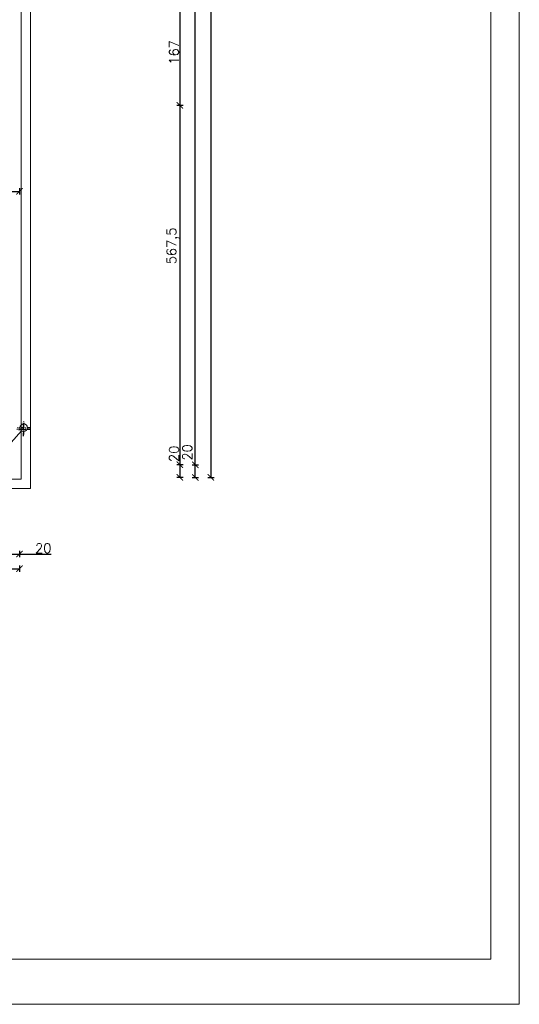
# Model space of a CAD drawing. Header units: millimetres. Extents: x -740 to 33545, y 5178 to 22494.
# Tile 277 of 285: x 16411 to 17200, y 5178 to 6732. Entities that reach past the tile are written whole.
import ezdxf
from ezdxf.lldxf.tags import DXFTag

# ---------------------------------------------------------------- set-up
doc = ezdxf.new("R2010")
doc.units = ezdxf.units.MM
doc.header["$MEASUREMENT"] = 0
doc.linetypes.add('AUSGEZOGEN', pattern=[0])
doc.linetypes.add('STRICHPUNKTX2', pattern=[2, 1, -0.5, 0, -0.5])
doc.layers.get('Defpoints').update_dxf_attribs({"color": 252})
doc.layers.add('_B___I__', color=252, linetype='AUSGEZOGEN')
for name, color, linetype, lineweight in [('A_l.widokowa', 252, 'Continuous', 18), ('l. przerywana', 252, 'ICAD_ISO03W100', 9), ('Nowe_820-G Rysunki Obrazki_Nr_pióra__23', 252, 'Continuous', 15), ('wymiarowanie', 252, 'Continuous', 9)]:
    doc.layers.add(name, color=color, linetype=linetype, lineweight=lineweight)
doc.styles.add('styl2', font='simplex.shx')
tags = doc.linetypes.add('ICAD_ISO03W100', pattern=[30, 12, -18]).pattern_tags.tags
tags[6:7] = [DXFTag(74, 4), DXFTag(75, 0), DXFTag(340, '0'), DXFTag(46, 1.0), DXFTag(50, 0.0), DXFTag(44, 0.0), DXFTag(45, 0.0)]
tags[4:5] = [DXFTag(74, 4), DXFTag(75, 0), DXFTag(340, '0'), DXFTag(46, 1.0), DXFTag(50, 0.0), DXFTag(44, 0.0), DXFTag(45, 0.0)]
doc.dimstyles.new('Kopia I_1.100', dxfattribs={"dimtxt": 15, "dimasz": 10, "dimexe": 5, "dimexo": 1, "dimgap": 1.5, "dimtad": 1, "dimdec": 1, "dimrnd": 0.5, "dimtxsty": 'styl2', "dimblk": 'ARCHTICK', "dimcen": 5, "dimadec": 0, "dimazin": 0, "dimtfac": 1, "dimtdec": 1, "dimtmove": 0, "dimatfit": 3, "dimldrblk": 'ARCHTICK', "dimfxl": 0, "dimarcsym": 0})

# ---------------------------------------------------------------- blocks, each defined once
blk = doc.blocks.new('_ArchTick')
at = {"color": 0, "linetype": 'ByBlock', "const_width": 0.15}
blk.add_lwpolyline([(-0.5, -0.5), (0.5, 0.5)], dxfattribs=at)
blk = doc.blocks.new('*D1785')
at = {"layer": 'Defpoints', "color": 0}
for p in [(16391.2, 6504.7), (16411.2, 6496.2), (16411.2, 6461.2)]:
    blk.add_point(p, dxfattribs=at)
at = {"layer": 'wymiarowanie', "color": 0, "lineweight": -2}
for p, q in [((16391.2, 6466.2), (16391.2, 6456.2)), ((16411.2, 6466.2), (16411.2, 6456.2)), ((16391.2, 6461.2), (16411.2, 6461.2))]:
    blk.add_line(p, q, dxfattribs=at)
at = {"layer": 'wymiarowanie', "color": 0, "lineweight": -2, "xscale": 10, "yscale": 10, "zscale": 10, "rotation": 180}
blk.add_blockref('_ArchTick', (16391.2, 6461.2), dxfattribs=at)
at = {"layer": 'wymiarowanie', "color": 0, "lineweight": -2, "xscale": 10, "yscale": 10, "zscale": 10}
blk.add_blockref('_ArchTick', (16411.2, 6461.2), dxfattribs=at)
at = {"layer": 'wymiarowanie', "color": 0, "insert": (16371.3, 6472.8), "char_height": 15, "attachment_point": 5, "style": 'styl2'}
blk.add_mtext('20', dxfattribs=at)
blk = doc.blocks.new('*D1821')
at = {"layer": 'Defpoints', "color": 0}
for p in [(16391.2, 6066.8), (16411.2, 6064.4), (16411.2, 5888.7)]:
    blk.add_point(p, dxfattribs=at)
at = {"layer": 'wymiarowanie', "color": 0, "lineweight": -2}
for p, q in [((16391.2, 5893.7), (16391.2, 5883.7)), ((16411.2, 5893.7), (16411.2, 5883.7)), ((16391.2, 5888.7), (16411.2, 5888.7)), ((16411.2, 5888.7), (16461.1, 5888.7))]:
    blk.add_line(p, q, dxfattribs=at)
at = {"layer": 'wymiarowanie', "color": 0, "lineweight": -2, "xscale": 10, "yscale": 10, "zscale": 10, "rotation": 180}
blk.add_blockref('_ArchTick', (16391.2, 5888.7), dxfattribs=at)
at = {"layer": 'wymiarowanie', "color": 0, "lineweight": -2, "xscale": 10, "yscale": 10, "zscale": 10}
blk.add_blockref('_ArchTick', (16411.2, 5888.7), dxfattribs=at)
at = {"layer": 'wymiarowanie', "color": 0, "insert": (16448.7, 5898), "char_height": 15, "attachment_point": 5, "style": 'styl2'}
blk.add_mtext('20', dxfattribs=at)
blk = doc.blocks.new('*D1822')
at = {"layer": 'Defpoints', "color": 0}
for p in [(13336, 5893.7), (16411.2, 5893.7), (16411.2, 5865.6)]:
    blk.add_point(p, dxfattribs=at)
at = {"layer": 'wymiarowanie', "color": 0, "lineweight": -2}
for p, q in [((13336, 5870.6), (13336, 5860.6)), ((13336, 5865.6), (16411.2, 5865.6)), ((16411.2, 5870.6), (16411.2, 5860.6))]:
    blk.add_line(p, q, dxfattribs=at)
at = {"layer": 'wymiarowanie', "color": 0, "lineweight": -2, "xscale": 10, "yscale": 10, "zscale": 10, "rotation": 180}
blk.add_blockref('_ArchTick', (13336, 5865.6), dxfattribs=at)
at = {"layer": 'wymiarowanie', "color": 0, "lineweight": -2, "xscale": 10, "yscale": 10, "zscale": 10}
blk.add_blockref('_ArchTick', (16411.2, 5865.6), dxfattribs=at)
at = {"layer": 'wymiarowanie', "color": 0, "insert": (14873.6, 5874.9), "char_height": 15, "attachment_point": 5, "style": 'styl2'}
blk.add_mtext('3075', dxfattribs=at)
blk = doc.blocks.new('*D1837')
at = {"layer": 'Defpoints', "color": 0}
for p in [(15994.3, 6763.9), (15827.5, 6597.2), (16664.4, 6597.2)]:
    blk.add_point(p, dxfattribs=at)
at = {"layer": 'wymiarowanie', "color": 0, "lineweight": -2}
for p, q in [((16659.4, 6763.9), (16669.4, 6763.9)), ((16664.4, 6763.9), (16664.4, 6597.2)), ((16659.4, 6597.2), (16669.4, 6597.2))]:
    blk.add_line(p, q, dxfattribs=at)
at = {"layer": 'wymiarowanie', "color": 0, "lineweight": -2, "xscale": 10, "yscale": 10, "zscale": 10}
for p, rotation in [((16664.4, 6763.9), 90), ((16664.4, 6597.2), 270)]:
    blk.add_blockref('_ArchTick', p, dxfattribs=dict(at, rotation=rotation))
at = {"layer": 'wymiarowanie', "color": 0, "insert": (16655.1, 6680.6), "char_height": 15, "attachment_point": 5, "rotation": 90, "style": 'styl2'}
blk.add_mtext('167', dxfattribs=at)
blk = doc.blocks.new('*D1838')
at = {"layer": 'Defpoints', "color": 0}
for p in [(15827.5, 6597.2), (16664.4, 6029.8), (16696.1, 6029.8)]:
    blk.add_point(p, dxfattribs=at)
at = {"layer": 'wymiarowanie', "color": 0, "lineweight": -2}
for p, q in [((16659.4, 6597.2), (16669.4, 6597.2)), ((16664.4, 6597.2), (16664.4, 6029.8)), ((16669.4, 6029.8), (16659.4, 6029.8))]:
    blk.add_line(p, q, dxfattribs=at)
at = {"layer": 'wymiarowanie', "color": 0, "lineweight": -2, "xscale": 10, "yscale": 10, "zscale": 10}
for p, rotation in [((16664.4, 6597.2), 90), ((16664.4, 6029.8), 270)]:
    blk.add_blockref('_ArchTick', p, dxfattribs=dict(at, rotation=rotation))
at = {"layer": 'wymiarowanie', "color": 0, "insert": (16653.4, 6375.2), "char_height": 15, "attachment_point": 5, "rotation": 90, "style": 'styl2'}
blk.add_mtext('567,5', dxfattribs=at)
blk = doc.blocks.new('*D1839')
at = {"layer": 'Defpoints', "color": 0}
for p in [(16696.1, 6029.8), (16664.4, 6009.8), (16695.2, 6009.8)]:
    blk.add_point(p, dxfattribs=at)
at = {"layer": 'wymiarowanie', "color": 0, "lineweight": -2}
for p, q in [((16669.4, 6029.8), (16659.4, 6029.8)), ((16664.4, 6029.8), (16664.4, 6009.8)), ((16669.4, 6009.8), (16659.4, 6009.8))]:
    blk.add_line(p, q, dxfattribs=at)
at = {"layer": 'wymiarowanie', "color": 0, "lineweight": -2, "xscale": 10, "yscale": 10, "zscale": 10}
for p, rotation in [((16664.4, 6029.8), 90), ((16664.4, 6009.8), 270)]:
    blk.add_blockref('_ArchTick', p, dxfattribs=dict(at, rotation=rotation))
at = {"layer": 'wymiarowanie', "color": 0, "insert": (16655.1, 6047), "char_height": 15, "attachment_point": 5, "rotation": 90, "style": 'styl2'}
blk.add_mtext('20', dxfattribs=at)
blk = doc.blocks.new('*D1840')
at = {"layer": 'Defpoints', "color": 0}
for p in [(16659.4, 6029.8), (16688.7, 6029.8), (16659.4, 6009.8)]:
    blk.add_point(p, dxfattribs=at)
at = {"layer": 'wymiarowanie', "color": 0, "lineweight": -2}
for p, q in [((16683.7, 6029.8), (16693.7, 6029.8)), ((16688.7, 6009.8), (16688.7, 6029.8)), ((16683.7, 6009.8), (16693.7, 6009.8))]:
    blk.add_line(p, q, dxfattribs=at)
at = {"layer": 'wymiarowanie', "color": 0, "lineweight": -2, "xscale": 10, "yscale": 10, "zscale": 10}
for p, rotation in [((16688.7, 6029.8), 90), ((16688.7, 6009.8), 270)]:
    blk.add_blockref('_ArchTick', p, dxfattribs=dict(at, rotation=rotation))
at = {"layer": 'wymiarowanie', "color": 0, "insert": (16676.1, 6049.3), "char_height": 15, "attachment_point": 5, "rotation": 90, "style": 'styl2'}
blk.add_mtext('20', dxfattribs=at)
blk = doc.blocks.new('*D1841')
at = {"layer": 'Defpoints', "color": 0}
for p in [(16664.4, 7704.7), (16688.7, 7704.7), (16659.4, 6029.8)]:
    blk.add_point(p, dxfattribs=at)
at = {"layer": 'wymiarowanie', "color": 0, "lineweight": -2}
for p, q in [((16683.7, 7704.7), (16693.7, 7704.7)), ((16688.7, 6029.8), (16688.7, 7704.7)), ((16683.7, 6029.8), (16693.7, 6029.8))]:
    blk.add_line(p, q, dxfattribs=at)
at = {"layer": 'wymiarowanie', "color": 0, "lineweight": -2, "xscale": 10, "yscale": 10, "zscale": 10}
for p, rotation in [((16688.7, 7704.7), 90), ((16688.7, 6029.8), 270)]:
    blk.add_blockref('_ArchTick', p, dxfattribs=dict(at, rotation=rotation))
at = {"layer": 'wymiarowanie', "color": 0, "insert": (16679.3, 6867.3), "char_height": 15, "attachment_point": 5, "rotation": 90, "style": 'styl2'}
blk.add_mtext('1675', dxfattribs=at)
blk = doc.blocks.new('*D1843')
at = {"layer": 'Defpoints', "color": 0}
for p in [(16683.7, 7724.7), (16683.7, 6009.8), (16713.3, 6009.8)]:
    blk.add_point(p, dxfattribs=at)
at = {"layer": 'wymiarowanie', "color": 0, "lineweight": -2}
for p, q in [((16708.3, 7724.7), (16718.3, 7724.7)), ((16713.3, 7724.7), (16713.3, 6009.8)), ((16708.3, 6009.8), (16718.3, 6009.8))]:
    blk.add_line(p, q, dxfattribs=at)
at = {"layer": 'wymiarowanie', "color": 0, "lineweight": -2, "xscale": 10, "yscale": 10, "zscale": 10}
for p, rotation in [((16713.3, 7724.7), 90), ((16713.3, 6009.8), 270)]:
    blk.add_blockref('_ArchTick', p, dxfattribs=dict(at, rotation=rotation))
at = {"layer": 'wymiarowanie', "color": 0, "insert": (16704.1, 6867.3), "char_height": 15, "attachment_point": 5, "rotation": 90, "style": 'styl2'}
blk.add_mtext('1715', dxfattribs=at)

msp = doc.modelspace()

# ---------------------------------------------------------------- linework, layer by layer
at = {"layer": '_B___I__', "color": 252, "linetype": 'STRICHPUNKTX2', "ltscale": 5}
for p, q in [((16417.66, 6075.04), (16417.66, 6096.04)), ((16428.16, 6085.54), (16407.16, 6085.54))]:
    msp.add_line(p, q, dxfattribs=at)
at = {"layer": '_B___I__', "linetype": 'STRICHPUNKTX2', "ltscale": 5}
for p, q in [((16417.82, 6077.71), (16417.82, 6098.71)), ((16428.32, 6088.21), (16407.32, 6088.21))]:
    msp.add_line(p, q, dxfattribs=at)
at = {"layer": 'A_l.widokowa'}
for points in [[(13318.52, 7736.42), (13318.52, 5992.3), (16428.66, 5992.3), (16428.66, 7742.21), (15557.59, 7742.21), (15557.59, 7202.04), (14189.6, 7202.04), (14189.6, 7736.42)], [(13333.52, 7721.42), (13333.52, 6007.3), (16413.66, 6007.3), (16413.66, 7727.21), (15572.59, 7727.21), (15572.59, 7187.04), (14174.6, 7187.04), (14174.6, 7721.42)]]:
    msp.add_lwpolyline(points, close=True, dxfattribs=at)
at = {"layer": 'l. przerywana', "ltscale": 0.2}
msp.add_circle((16417.82, 6088.21), 6, dxfattribs=at)
at = {"layer": 'Nowe_820-G Rysunki Obrazki_Nr_pióra__23', "linetype": 'Continuous', "lineweight": 15}
for points in [[(17155.64, 8119.48), (17155.64, 5249.28)], [(13055.23, 5249.28), (17155.64, 5249.28)]]:
    msp.add_lwpolyline(points, dxfattribs=at)
at = {"layer": 'wymiarowanie'}
msp.add_line((16282.67, 5934.76), (16414.32, 6083.33), dxfattribs=at)
msp.add_lwpolyline([(13000.35, 8148.27), (13000.35, 5178.27), (17200.35, 5178.27), (17200.35, 8148.27), (13000.35, 8148.27)], dxfattribs=at)

# ---------------------------------------------------------------- dimensions: what is measured, and where the dimension line sits
for base, p1, p2, picture, middle in [((16713.33, 6009.8), (16683.69, 7724.71), (16683.69, 6009.8), '*D1843', (16704.14, 6867.25)), ((16688.69, 7704.71), (16659.44, 6029.8), (16664.44, 7704.71), '*D1841', (16679.32, 6867.25)), ((16664.44, 6597.17), (15994.32, 6763.94), (15827.46, 6597.17), '*D1837', (16655.07, 6680.56))]:
    dim = msp.add_linear_dim(base=base, p1=p1, p2=p2, angle=90, dimstyle='Kopia I_1.100', override={"dimtmove": 1, "dimfxl": 5}, dxfattribs=at)
    dim.commit()
    dim.dimension.update_dxf_attribs({"geometry": picture, "text_midpoint": middle})
for base, p1, p2, picture, middle in [((16664.44, 6029.8), (15827.46, 6597.17), (16696.09, 6029.8), '*D1838', (16663.43, 6375.21)), ((16688.69, 6029.8), (16659.44, 6009.8), (16659.44, 6029.8), '*D1840', (16685.51, 6049.3)), ((16664.44, 6009.8), (16696.09, 6029.8), (16695.19, 6009.8), '*D1839', (16664.44, 6047.04))]:
    dim = msp.add_linear_dim(base=base, p1=p1, p2=p2, angle=90, dimstyle='Kopia I_1.100', override={"dimtmove": 1, "dimfxl": 5}, dxfattribs=at)
    dim.commit()
    dim.dimension.update_dxf_attribs({"geometry": picture, "text_midpoint": middle, "dimtype": 160})
for base, p1, p2, picture, middle in [((16411.16, 6461.2), (16391.16, 6504.71), (16411.16, 6496.15), '*D1785', (16371.32, 6463.42)), ((16411.16, 5888.65), (16391.16, 6066.8), (16411.16, 6064.35), '*D1821', (16448.68, 5877))]:
    dim = msp.add_linear_dim(base=base, p1=p1, p2=p2, dimstyle='Kopia I_1.100', override={"dimtmove": 1, "dimfxl": 5}, dxfattribs=at)
    dim.commit()
    dim.dimension.update_dxf_attribs({"geometry": picture, "text_midpoint": middle, "dimtype": 160})
dim = msp.add_linear_dim(base=(16411.16, 5865.56), p1=(13336.02, 5893.65), p2=(16411.16, 5893.65), dimstyle='Kopia I_1.100', override={"dimtmove": 1, "dimfxl": 5}, dxfattribs=at)
dim.commit()
dim.dimension.update_dxf_attribs({"geometry": '*D1822', "text_midpoint": (14873.59, 5874.93)})

doc.saveas('drawing.dxf')
